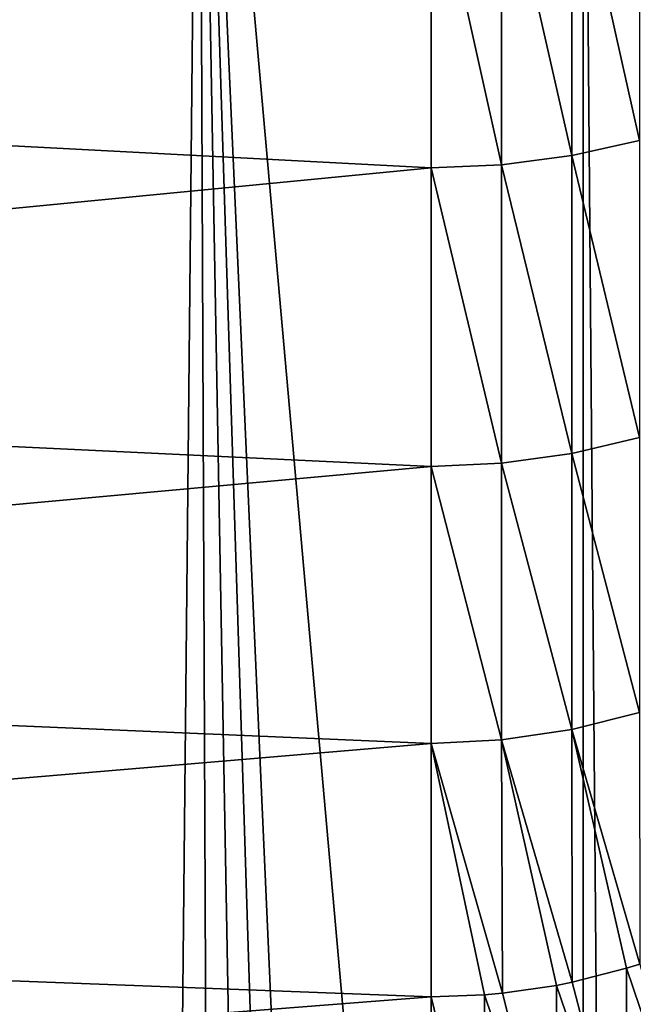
# Model space of a CAD drawing. Header units: metres. Extents: x -24 to 72, y -247 to 22.
# Tile 547 of 573: x 67.58 to 69.77, y -17.23 to -13.72. Entities that reach past the tile are written whole.
import ezdxf

# ---------------------------------------------------------------- set-up
doc = ezdxf.new("R2010")
doc.units = ezdxf.units.M
doc.layers.add('solid_509589_MEDIA_SW0001', color=7, linetype='CONTINUOUS')

msp = doc.modelspace()

# ---------------------------------------------------------------- linework, layer by layer
at = {"layer": 'solid_509589_MEDIA_SW0001'}
for points in [[(67.913376, -42.008591, 155.258377), (68.218033, -11.476451, 111.622482), (66.84166, -11.440371, 111.647766)], [(67.479675, -41.996948, 155.272354), (67.913376, -42.008591, 155.258377), (66.84166, -11.440371, 111.647766)], [(67.913376, -42.008591, 155.258377), (68.346794, -42.026569, 155.236786), (68.218033, -11.476451, 111.622482)], [(69.586754, -26.8522, 133.337357), (69.586754, -11.591057, 111.542191), (68.218033, -11.476451, 111.622482)], [(69.586754, -42.113338, 155.132523), (69.586754, -26.8522, 133.337357), (68.218033, -11.476451, 111.622482)], [(69.188126, -42.079716, 155.172974), (69.586754, -42.113338, 155.132523), (68.218033, -11.476451, 111.622482)], [(68.773575, -42.050499, 155.208023), (69.188126, -42.079716, 155.172974), (68.218033, -11.476451, 111.622482)], [(68.346794, -42.026569, 155.236786), (68.773575, -42.050499, 155.208023), (68.218033, -11.476451, 111.622482)], [(69.839745, -42.150997, 155.096252), (69.586754, -11.591057, 111.542191), (69.586754, -26.8522, 133.337357)], [(69.839737, -11.6339, 111.513321), (69.586754, -11.591057, 111.542191), (69.839745, -42.150997, 155.096252)], [(69.046227, -13.111885, 68.09639), (61.700001, -13.863622, 68.726608), (61.700001, -12.693975, 67.770889)], [(69.78759, -13.022923, 68.207687), (69.78759, -14.152022, 69.178238), (69.546257, -13.072227, 68.146004)], [(69.546257, -13.072227, 68.146004), (69.546257, -14.205601, 69.120232), (69.296867, -13.10204, 68.108704)], [(69.78759, -14.152022, 69.178238), (69.546257, -14.205601, 69.120232), (69.546257, -13.072227, 68.146004)], [(69.046227, -13.111885, 68.09639), (69.046227, -14.248697, 69.073578), (61.700001, -13.863622, 68.726608)], [(69.296867, -13.10204, 68.108704), (69.296867, -14.237999, 69.085159), (69.046227, -13.111885, 68.09639)], [(69.296867, -14.237999, 69.085159), (69.046227, -14.248697, 69.073578), (69.046227, -13.111885, 68.09639)], [(69.546257, -14.205601, 69.120232), (69.296867, -14.237999, 69.085159), (69.296867, -13.10204, 68.108704)], [(69.046227, -14.248697, 69.073578), (61.700001, -14.963153, 69.765564), (61.700001, -13.863622, 68.726608)], [(69.78759, -14.152022, 69.178238), (69.78759, -15.209007, 70.226875), (69.546257, -14.205601, 69.120232)], [(69.546257, -14.205601, 69.120232), (69.546257, -15.266586, 70.172836), (69.296867, -14.237999, 69.085159)], [(69.78759, -15.209007, 70.226875), (69.546257, -15.266586, 70.172836), (69.546257, -14.205601, 69.120232)], [(69.046227, -14.248697, 69.073578), (69.046227, -15.312902, 70.129372), (61.700001, -14.963153, 69.765564)], [(69.296867, -14.237999, 69.085159), (69.296867, -15.301405, 70.14016), (69.046227, -14.248697, 69.073578)], [(69.296867, -15.301405, 70.14016), (69.046227, -15.312902, 70.129372), (69.046227, -14.248697, 69.073578)], [(69.546257, -15.266586, 70.172836), (69.296867, -15.301405, 70.14016), (69.296867, -14.237999, 69.085159)], [(69.046227, -15.312902, 70.129372), (61.700001, -15.984314, 70.880096), (61.700001, -14.963153, 69.765564)], [(69.78759, -15.209007, 70.226875), (69.78759, -16.18849, 71.348236), (69.546257, -15.266586, 70.172836)], [(69.546257, -15.266586, 70.172836), (69.546257, -16.249777, 71.298447), (69.296867, -15.301405, 70.14016)], [(69.78759, -16.18849, 71.348236), (69.546257, -16.249777, 71.298447), (69.546257, -15.266586, 70.172836)], [(69.046227, -15.312902, 70.129372), (69.046227, -16.299076, 71.258392), (61.700001, -15.984314, 70.880096)], [(69.296867, -15.301405, 70.14016), (69.296867, -16.286839, 71.268333), (69.046227, -15.312902, 70.129372)], [(69.296867, -16.286839, 71.268333), (69.046227, -16.299076, 71.258392), (69.046227, -15.312902, 70.129372)], [(69.546257, -16.249777, 71.298447), (69.296867, -16.286839, 71.268333), (69.296867, -15.301405, 70.14016)], [(69.046227, -16.299076, 71.258392), (61.700001, -16.92198, 72.064308), (61.700001, -15.984314, 70.880096)], [(69.78759, -16.18849, 71.348236), (69.789474, -17.084862, 72.537048), (69.546257, -16.249777, 71.298447)], [(69.546257, -16.249777, 71.298447), (69.54847, -17.149694, 72.491653), (69.296867, -16.286839, 71.268333)], [(69.546257, -16.249777, 71.298447), (69.741127, -17.100122, 72.526367), (69.54847, -17.149694, 72.491653)], [(69.546257, -16.249777, 71.298447), (69.789474, -17.084862, 72.537048), (69.741127, -17.100122, 72.526367)], [(69.046227, -16.299076, 71.258392), (69.046227, -17.202192, 72.454895), (61.700001, -16.92198, 72.064308)], [(69.296867, -16.286839, 71.268333), (69.299385, -17.189014, 72.464119), (69.046227, -16.299076, 71.258392)], [(69.236382, -17.194771, 72.460091), (69.046227, -17.202192, 72.454895), (69.046227, -16.299076, 71.258392)], [(69.299385, -17.189014, 72.464119), (69.236382, -17.194771, 72.460091), (69.046227, -16.299076, 71.258392)], [(69.296867, -16.286839, 71.268333), (69.492508, -17.160885, 72.483818), (69.299385, -17.189014, 72.464119)], [(69.296867, -16.286839, 71.268333), (69.54847, -17.149694, 72.491653), (69.492508, -17.160885, 72.483818)], [(69.046227, -17.202192, 72.454895), (61.700001, -17.773346, 73.314842), (61.700001, -16.92198, 72.064308)], [(69.54847, -17.149694, 72.491653), (69.741127, -17.100122, 72.526367), (69.743828, -17.898348, 73.75692)], [(69.980721, -17.807241, 73.810692), (69.741127, -17.100122, 72.526367), (69.789474, -17.084862, 72.537048)], [(69.980721, -17.807241, 73.810692), (69.743828, -17.898348, 73.75692), (69.741127, -17.100122, 72.526367)], [(69.299385, -17.189014, 72.464119), (69.492508, -17.160885, 72.483818), (69.495232, -17.962429, 73.719437)], [(69.743828, -17.898348, 73.75692), (69.492508, -17.160885, 72.483818), (69.54847, -17.149694, 72.491653)], [(69.743828, -17.898348, 73.75692), (69.495232, -17.962429, 73.719437), (69.492508, -17.160885, 72.483818)], [(69.046227, -17.202192, 72.454895), (69.048485, -18.005091, 73.691818), (61.700001, -17.773346, 73.314842)], [(69.236382, -17.194771, 72.460091), (69.239113, -17.998411, 73.698891), (69.046227, -17.202192, 72.454895)], [(69.239113, -17.998411, 73.698891), (69.048485, -18.005091, 73.691818), (69.046227, -17.202192, 72.454895)], [(69.495232, -17.962429, 73.719437), (69.236382, -17.194771, 72.460091), (69.299385, -17.189014, 72.464119)], [(69.495232, -17.962429, 73.719437), (69.239113, -17.998411, 73.698891), (69.236382, -17.194771, 72.460091)]]:
    msp.add_3dface(points, dxfattribs=at)

doc.saveas('drawing.dxf')
